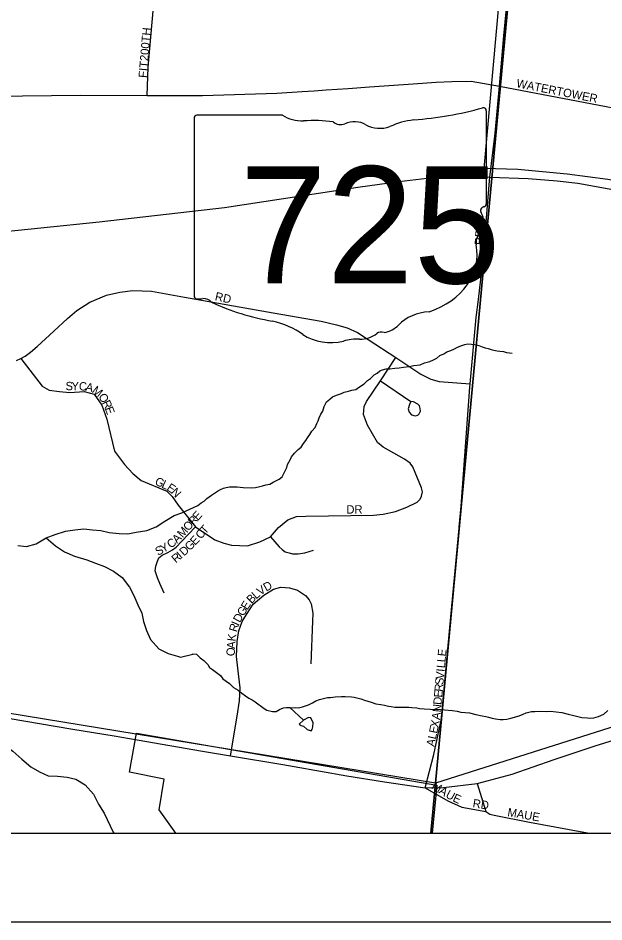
# Model space of a CAD drawing. Extents: x -209 to 4852, y 0 to 905.
# Drawn here: x 479.96 to 493.17, y 200.56 to 220.94 of the extents above; entities that cross this region are included whole.
import ezdxf

# ---------------------------------------------------------------- set-up
doc = ezdxf.new("R2010")
doc.units = 0
for name, color, linetype in [('Default', 7, 'Continuous'), ('GM_X_Airport_Location_Class_2', 7, 'Continuous'), ('GM_X_Airport_Location_Class_3', 7, 'Continuous'), ('GM_X_County_Road', 7, 'Continuous'), ('GM_X_County_ROW', 7, 'Continuous'), ('GM_X_County_Subdivision_Text', 7, 'Continuous'), ('GM_X_Major_River', 7, 'Continuous'), ('GM_X_Minor_Lake_Text', 7, 'Continuous'), ('GM_X_Minor_River', 7, 'Continuous'), ('GM_X_Township_ROW', 7, 'Continuous'), ('GM_X_Township_Subdivision', 7, 'Continuous'), ('GM_X_US_Location', 7, 'Continuous'), ('SH_Data', 7, 'Continuous')]:
    doc.layers.add(name, color=color, linetype=linetype)

msp = doc.modelspace()

# ---------------------------------------------------------------- linework, layer by layer
at = {"layer": 'Default'}
msp.add_lwpolyline([(571.768, 202.559), (571.768, 338.559), (435.768, 338.559), (435.768, 202.559)], close=True, dxfattribs=at)
at = {"layer": 'GM_X_Airport_Location_Class_2'}
for points in [[(490.715, 218.34), (490.817, 219.401), (490.916, 220.535), (491.045, 221.931), (491.084, 222.318), (491.193, 223.599), (491.258, 224.254), (491.294, 225.047), (491.344, 225.684), (491.503, 227.482), (491.719, 229.821), (491.816, 230.812), (491.902, 232.173), (491.972, 232.841), (492.107, 234.42), (492.211, 235.646), (492.234, 235.961), (492.406, 237.969), (492.444, 238.408), (492.492, 239.091), (492.554, 239.88), (492.684, 241.437), (492.748, 242.059)], [(482.867, 219.192), (482.891, 219.832), (483.012, 221.18), (483.051, 221.811), (483.115, 222.518), (483.414, 223.016), (483.719, 223.587), (483.901, 224.165), (483.955, 224.467), (484.008, 224.751), (484.166, 225.552), (484.227, 226.073), (484.211, 226.283), (484.164, 226.492), (484.106, 226.653), (484.02, 226.825), (483.378, 227.798)], [(479.389, 219.175), (481.37, 219.198), (482.867, 219.192), (484.118, 219.189), (485.792, 219.239), (486.367, 219.282), (486.638, 219.292), (486.902, 219.317), (487.399, 219.346), (487.88, 219.385), (488.871, 219.454), (489.387, 219.494), (489.74, 219.508), (490.179, 219.51), (490.817, 219.401)], [(490.817, 219.401), (493.218, 218.94), (494.328, 218.728), (494.738, 218.635), (496.006, 218.183), (496.9, 217.872), (497.945, 217.478)], [(490.596, 217.349), (490.709, 218.274), (490.715, 218.34)], [(490.466, 215.77), (490.59, 217.267), (490.596, 217.349)], [(490.339, 214.589), (490.395, 215.048), (490.462, 215.72), (490.466, 215.77)], [(479.92, 213.214), (480.02, 213.264), (480.119, 213.314), (480.24, 213.405), (480.389, 213.53), (480.766, 213.878), (481.07, 214.161), (481.28, 214.342), (481.573, 214.532), (481.953, 214.688), (482.252, 214.756), (482.542, 214.791), (482.969, 214.775), (483.711, 214.645), (485.707, 214.289), (486.791, 214.101), (487.135, 214.021), (487.378, 213.95), (487.609, 213.849), (487.856, 213.691), (488.476, 213.28), (489.044, 212.906), (489.263, 212.798), (489.452, 212.743), (490.154, 212.689)], [(490.149, 212.618), (490.154, 212.689), (490.29, 214.188), (490.339, 214.589)], [(480.02, 213.264), (480.498, 212.639), (480.659, 212.544), (480.888, 212.518), (481.123, 212.494), (481.445, 212.514), (481.672, 212.454), (481.848, 212.212), (481.962, 211.893), (482.131, 211.172), (482.358, 210.869), (482.543, 210.671), (482.731, 210.513), (483.311, 210.269), (483.435, 210.153), (483.571, 209.956), (483.962, 209.469), (484.392, 209.174), (484.597, 209.097), (484.768, 209.053), (485.131, 209.04), (485.406, 209.124), (485.648, 209.244), (485.829, 209.449), (486.041, 209.62), (486.235, 209.698), (486.444, 209.708), (487.971, 209.726), (488.189, 209.753), (488.47, 209.815), (488.723, 209.911), (488.956, 210.021), (489.027, 210.092), (489.059, 210.158), (489.081, 210.252), (489.059, 210.346), (488.859, 210.815), (488.797, 210.903), (488.676, 210.993), (488.194, 211.262), (488.06, 211.366), (487.837, 211.761), (487.749, 211.997), (487.76, 212.177), (487.815, 212.288), (488.132, 212.756), (488.476, 213.28)], [(488.132, 212.756), (488.817, 212.293), (488.782, 212.226), (488.757, 212.128), (488.778, 212.048), (488.829, 211.987), (488.913, 211.97), (488.97, 211.984), (489.003, 212.014), (489.034, 212.071), (489.027, 212.135), (489.012, 212.19), (488.971, 212.232), (488.876, 212.284), (488.817, 212.293)], [(489.904, 209.459), (489.948, 209.929), (490.149, 212.618)], [(483.255, 207.971), (483.155, 208.185), (483.104, 208.315), (483.074, 208.403), (483.052, 208.477), (483.067, 208.581), (483.1, 208.695), (483.13, 208.769), (483.207, 208.829), (483.333, 208.888), (483.44, 208.951), (483.525, 209.006), (483.644, 209.132), (483.962, 209.469)], [(489.523, 205.317), (489.523, 205.319), (489.694, 207.199), (489.902, 209.438), (489.904, 209.459)], [(485.648, 209.244), (485.848, 209.013), (485.912, 208.952), (485.979, 208.905), (486.073, 208.879), (486.15, 208.858), (486.274, 208.858), (486.425, 208.879), (486.62, 208.939)], [(484.747, 204.306), (484.9, 205.197), (484.953, 205.544), (484.969, 205.834), (484.91, 206.282), (484.882, 206.545), (484.902, 206.881), (484.933, 207.124), (485.011, 207.331), (485.107, 207.493), (485.258, 207.723), (485.498, 207.927), (485.716, 208.058), (485.885, 208.102), (486.081, 208.094), (486.259, 208.04), (486.437, 207.916), (486.524, 207.822), (486.57, 207.729), (486.604, 207.52), (486.597, 207.337), (486.561, 206.376)], [(465.549, 207.464), (466.141, 207.41), (467.118, 207.328), (468.073, 207.18), (469.095, 206.993), (471.469, 206.578), (472.345, 206.437), (473.807, 206.167), (475.627, 205.861), (476.081, 205.777), (476.333, 205.716), (477.158, 205.475), (477.625, 205.362), (478.305, 205.279), (479.151, 205.229), (479.732, 205.149), (481.19, 204.907), (482.124, 204.753), (482.646, 204.664)], [(489.138, 203.579), (489.549, 203.593), (490.308, 203.679), (491.1, 203.893), (492.046, 204.219), (492.975, 204.53), (493.728, 204.762), (494.882, 205.15), (495.421, 205.312), (495.868, 205.417), (496.317, 205.472), (496.805, 205.487), (497.219, 205.459), (497.576, 205.406), (498.004, 205.314), (498.126, 205.28)], [(489.138, 203.579), (489.335, 204.334), (489.503, 205.104), (489.523, 205.317)], [(489.138, 203.579), (489.652, 203.286), (489.969, 203.146), (490.506, 203.052)], [(490.308, 203.679), (490.506, 203.052), (490.596, 202.99), (490.694, 202.962), (491.489, 202.807), (492.635, 202.596), (492.843, 202.559)]]:
    msp.add_lwpolyline(points, dxfattribs=at)
at = {"layer": 'GM_X_County_Road'}
for points in [[(483.649, 209.779), (484.009, 209.945), (484.087, 210.004), (484.156, 210.048), (484.211, 210.107), (484.319, 210.181), (484.451, 210.269), (484.52, 210.305), (484.589, 210.334), (484.65, 210.355), (484.727, 210.368), (484.803, 210.366), (484.902, 210.364), (485.031, 210.353), (485.228, 210.348), (485.312, 210.354), (485.412, 210.374), (485.473, 210.388), (485.542, 210.409), (485.633, 210.429), (485.711, 210.473), (485.849, 210.538), (485.911, 210.59), (485.951, 210.665), (486.015, 210.8), (486.032, 210.868), (486.096, 210.98), (486.12, 211.041), (486.191, 211.13), (486.276, 211.212), (486.339, 211.263), (486.394, 211.346), (486.449, 211.413), (486.481, 211.473), (486.536, 211.547), (486.583, 211.622), (486.654, 211.704), (486.694, 211.794), (486.726, 211.854), (486.75, 211.922), (486.783, 212.005), (486.83, 212.072), (486.863, 212.178), (486.911, 212.283), (486.989, 212.342), (487.051, 212.394), (487.136, 212.437), (487.251, 212.472), (487.312, 212.501), (487.412, 212.522), (487.488, 212.55), (487.572, 212.563), (487.634, 212.607), (487.766, 212.688), (487.836, 212.762), (487.906, 212.813), (487.991, 212.895), (488.053, 212.931), (488.115, 212.983), (488.176, 213.004), (488.261, 213.025), (488.344, 213.031), (488.451, 213.043), (488.55, 213.048), (488.65, 213.069), (488.779, 213.081), (488.886, 213.101), (489.024, 213.12), (489.123, 213.163), (489.246, 213.191), (489.323, 213.234), (489.4, 213.271), (489.47, 213.33), (489.562, 213.365), (489.624, 213.409), (489.716, 213.438), (489.801, 213.481), (489.87, 213.517), (489.962, 213.553), (490.031, 213.574), (490.1, 213.588), (490.184, 213.586), (490.252, 213.576), (490.35, 213.551), (490.425, 213.527), (490.493, 213.502), (490.561, 213.485), (490.629, 213.461), (490.69, 213.452), (490.765, 213.434), (490.826, 213.425), (490.902, 213.416), (490.97, 213.399), (491.038, 213.39), (491.099, 213.381)], [(479.952, 209.045), (480.149, 209.019), (480.364, 209.083), (480.594, 209.215), (480.794, 209.295), (481.024, 209.366), (481.237, 209.4), (481.443, 209.419), (481.633, 209.4), (481.823, 209.382), (482.012, 209.34), (482.24, 209.313), (482.43, 209.309), (482.621, 209.344), (482.858, 209.385), (483.072, 209.464), (483.265, 209.597), (483.48, 209.722), (483.649, 209.779)], [(480.594, 209.215), (480.804, 209.037), (481.007, 208.904), (481.226, 208.801), (481.506, 208.719), (481.702, 208.647), (481.906, 208.575), (482.11, 208.465), (482.305, 208.325), (482.468, 208.109), (482.571, 207.917), (482.658, 207.71), (482.746, 207.519), (482.788, 207.328), (482.852, 207.13), (482.947, 206.923), (483.134, 206.714), (483.345, 206.612), (483.549, 206.547), (483.617, 206.53)], [(483.617, 206.53), (483.895, 206.596), (483.896, 206.603), (483.98, 206.593), (484.061, 206.515), (484.144, 206.452), (484.24, 206.359), (484.277, 206.297), (484.344, 206.25), (484.463, 206.156), (484.523, 206.116), (484.574, 206.039), (484.724, 205.936), (484.813, 205.843), (484.918, 205.787), (485, 205.717), (485.09, 205.654), (485.165, 205.606), (485.24, 205.566), (485.307, 205.519), (485.367, 205.479), (485.449, 205.417), (485.509, 205.369), (485.569, 205.33), (485.697, 205.304), (485.781, 205.302), (485.85, 205.346), (485.943, 205.389), (486.011, 205.395), (486.087, 205.393), (486.148, 205.384), (486.209, 205.39), (486.285, 205.388), (486.369, 205.409), (486.507, 205.451), (486.599, 205.495), (486.669, 205.546), (486.754, 205.574), (486.937, 205.615), (487.006, 205.621), (487.105, 205.634), (487.249, 205.638), (487.333, 205.644), (487.478, 205.632), (487.538, 205.623), (487.629, 205.606), (487.689, 205.589), (487.772, 205.557), (487.923, 205.515), (488.029, 205.474), (488.135, 205.457), (488.218, 205.447), (488.309, 205.422), (488.37, 205.413), (488.453, 205.403), (488.59, 205.4), (488.712, 205.404), (488.772, 205.403), (488.841, 205.393), (488.947, 205.383), (489.008, 205.374), (489.114, 205.364), (489.25, 205.353), (489.486, 205.347), (489.577, 205.337), (489.744, 205.326), (489.858, 205.307), (489.941, 205.29), (490.138, 205.27), (490.282, 205.236), (490.426, 205.202), (490.509, 205.193), (490.57, 205.176), (490.653, 205.151), (490.728, 205.134), (490.827, 205.124), (490.895, 205.122), (490.979, 205.128), (491.071, 205.156), (491.262, 205.204), (491.347, 205.24), (491.416, 205.269), (491.539, 205.304), (491.615, 205.302), (491.714, 205.307), (491.866, 205.303), (491.965, 205.309), (492.094, 205.298), (492.223, 205.279), (492.366, 205.245), (492.495, 205.212), (492.608, 205.186), (492.669, 205.17), (492.798, 205.159), (492.866, 205.149), (492.942, 205.163), (493.049, 205.191), (493.165, 205.241), (493.258, 205.322)], [(486.087, 205.393), (486.392, 205.109)], [(479.004, 205.047), (479.194, 204.861), (479.405, 204.728), (479.623, 204.572), (479.84, 204.408), (480.042, 204.23), (480.244, 204.059), (480.44, 203.941), (480.636, 203.854), (480.849, 203.842), (481.062, 203.823), (481.258, 203.774), (481.469, 203.648), (481.655, 203.44), (481.773, 203.217), (481.898, 203.01), (482.103, 202.581), (482.113, 202.559)]]:
    msp.add_lwpolyline(points, dxfattribs=at)
at = {"layer": 'GM_X_County_ROW'}
for points in [[(482.646, 204.664), (484.116, 204.411), (484.747, 204.306), (485.928, 204.109), (486.186, 204.063)], [(486.186, 204.063), (487.371, 203.853), (488.221, 203.719), (489.138, 203.579)]]:
    msp.add_lwpolyline(points, dxfattribs=at)
at = {"layer": 'GM_X_County_Subdivision_Text'}
msp.add_lwpolyline([(473.299, 215.677), (473.691, 215.687), (475.018, 215.77), (476.761, 215.889), (479.147, 216.072), (481.786, 216.344), (484.609, 216.664), (487.617, 217.122), (488.548, 217.251), (489.568, 217.369), (490.596, 217.349), (491.462, 217.317), (492.114, 217.269), (492.585, 217.215), (493.952, 216.964), (495.017, 216.815), (496.509, 216.656), (497.068, 216.614), (498.241, 216.556), (498.334, 216.552)], dxfattribs=at)
at = {"layer": 'GM_X_Major_River'}
for points in [[(486.392, 205.109), (486.295, 205.018)], [(486.295, 205.018), (486.339, 204.988), (486.396, 204.972), (486.477, 204.894)], [(486.477, 204.894), (486.568, 204.869), (486.591, 204.899), (486.608, 204.959), (486.611, 205.05), (486.56, 205.158), (486.508, 205.167), (486.392, 205.109)]]:
    msp.add_lwpolyline(points, dxfattribs=at)
at = {"layer": 'GM_X_Minor_Lake_Text'}
msp.add_lwpolyline([(435.768, 263.429), (435.768, 202.559), (529.706, 202.559)], dxfattribs=at)
at = {"layer": 'GM_X_Minor_River'}
for points in [[(491.244, 223.785), (511.895, 231.246), (509.934, 210.211), (489.369, 203.687)], [(468.884, 227.907), (491.244, 223.785), (489.369, 203.687), (467.047, 207.341)], [(489.266, 202.559), (509.208, 202.559), (509.934, 210.211), (489.369, 203.687)], [(466.582, 202.559), (489.266, 202.559), (489.369, 203.687), (467.047, 207.341)]]:
    msp.add_lwpolyline(points, close=True, dxfattribs=at)
at = {"layer": 'GM_X_Township_Subdivision'}
for p, q in [((490.518, 216.75), (490.518, 218.844)), ((483.927, 218.676), (483.927, 214.673)), ((485.922, 218.745), (483.992, 218.745)), ((490.518, 216.751), (490.518, 216.75))]:
    msp.add_line(p, q, dxfattribs=at)
for centre, major_axis, start_param, end_param in [((488.17, 224.201), (6.99, 0), 4.814394, 5.042369), ((490.445, 218.853), (0.0734, 0), 6.141152, 7.989035), ((484.002, 218.684), (0.0764, 0), 1.712693, 3.28349), ((486.382, 219.209), (0.741, 0), 4.042523, 4.731795), ((489.062, 217.522), (1.406, 0), 1.699011, 2.107814), ((486.627, 216.498), (2.659, 0), 1.404758, 1.657858), ((487.231, 218.705), (0.214, 0), 3.836095, 5.185415), ((487.545, 218.243), (0.444, 0), 0.950623, 2.079405), ((488.118, 218.877), (0.534, 0), 4.081561, 5.145723), ((490.502, 216.597), (0.114, 0), 1.883978, 3.671073), ((490.44, 216.742), (0.0785, 0), 5.05454, 6.418171), ((489.779, 216.332), (0.682, 0), 5.934695, 6.695948), ((490.781, 215.874), (0.496, 0), 2.387724, 3.262537), ((488.562, 215.608), (1.748, 0), 5.101752, 6.440018), ((484.003, 214.665), (0.077, 0), 3.00124, 4.508301), ((484.015, 215.074), (0.588, 0), 4.665946, 4.897461), ((484.135, 214.443), (0.212, 0), 0.519207, 1.627899), ((486.811, 218.039), (5.048, 0), 4.195997, 4.488961), ((489.299, 213.55), (0.958, 0), 1.647645, 2.488434), ((485.306, 212.875), (1.579, 0), 0.823519, 1.323587), ((488.086, 214.286), (0.565, 0), 4.937069, 5.64225), ((487.015, 214.423), (1.002, 0), 4.026481, 4.996735), ((487.667, 214.123), (0.534, 0), 4.691044, 5.507374), ((488.15, 213.735), (0.15, 0), 1.147584, 2.315152), ((487.594, 213.039), (0.824, 0), 1.495662, 1.94098)]:
    msp.add_ellipse(centre, major_axis=major_axis, ratio=0.8, start_param=start_param, end_param=end_param, dxfattribs=at)
at = {"layer": 'GM_X_US_Location'}
for points in [[(501.258, 226.141), (501.506, 219.364), (501.183, 217.585), (500.991, 216.433), (499.907, 216.807), (498.977, 216.645), (498.265, 216.691), (497.242, 216.774), (496.333, 216.817), (495.357, 216.96), (494.328, 217.112), (493.255, 217.295), (492.339, 217.414), (491.226, 217.522), (490.467, 217.547), (491.016, 223.648)], [(505.799, 219.096), (501.183, 217.585), (500.991, 216.433), (499.907, 216.807), (498.977, 216.645), (498.265, 216.691), (497.242, 216.774), (496.333, 216.817), (495.357, 216.96), (494.328, 217.112), (493.255, 217.295), (492.339, 217.414), (491.226, 217.522), (490.467, 217.547), (491.016, 223.648)], [(435.768, 202.559), (483.514, 202.559), (483.138, 203.084), (483.253, 203.781), (482.472, 203.932), (482.628, 204.817), (489.403, 203.645), (489.298, 202.559), (499.003, 202.559)]]:
    msp.add_lwpolyline(points, dxfattribs=at)
at = {"layer": 'SH_Data'}
for p, q in [((435.768, 202.559), (571.768, 202.559)), ((433.768, 200.559), (573.768, 200.559))]:
    msp.add_line(p, q, dxfattribs=at)

# ---------------------------------------------------------------- texts
at = {"layer": 'GM_X_Airport_Location_Class_3'}
for s, height, rotation, p in [('FIT200TH', 0.1894, 85.2351, (482.86, 219.58)), ('WATERTOWER', 0.1894, 348.9169, (491.185, 219.379)), ('RD', 0.1894, 86.989, (490.443, 215.813)), ('RD', 0.1894, 347.4789, (484.385, 214.577)), ('S', 0.189, 359.3443, (481.027, 212.546)), ('Y', 0.189, 359.3224, (481.161, 212.545)), ('C', 0.189, 357.5221, (481.326, 212.543)), ('A', 0.189, 346.9923, (481.467, 212.538)), ('M', 0.189, 322.3359, (481.61, 212.509)), ('O', 0.189, 304.2598, (481.757, 212.399)), ('R', 0.189, 295.2619, (481.847, 212.268)), ('E', 0.189, 290.6296, (481.91, 212.136)), ('G', 0.189, 335.3119, (483.025, 210.427)), ('L', 0.189, 335.3164, (483.177, 210.357)), ('E', 0.189, 325.8629, (483.291, 210.306)), ('N', 0.189, 314.1191, (483.393, 210.237)), ('DR', 0.1894, 0, (487.361, 209.763)), ('R', 0.189, 48.3685, (483.911, 209.481)), ('E', 0.189, 48.3797, (484.011, 209.593)), ('M', 0.189, 48.0179, (483.666, 209.207)), ('O', 0.189, 48.3815, (483.8, 209.356)), ('T', 0.189, 47.9197, (484.179, 209.285)), ('A', 0.189, 45.2697, (483.542, 209.081)), ('E', 0.189, 46.9095, (483.951, 209.037)), ('C', 0.189, 47.8934, (484.078, 209.174)), ('Y', 0.189, 28.6823, (483.229, 208.873)), ('C', 0.189, 37.7378, (483.403, 208.971)), ('G', 0.189, 44.8878, (483.828, 208.914)), ('S', 0.189, 28.6671, (483.112, 208.809)), ('R', 0.189, 40.185, (483.515, 208.639)), ('I', 0.189, 40.8454, (483.631, 208.737)), ('D', 0.189, 42.6267, (483.699, 208.796)), ('V', 0.189, 35.7028, (485.422, 207.909)), ('D', 0.189, 29.7232, (485.553, 208.003)), ('B', 0.189, 45.0687, (485.221, 207.721)), ('L', 0.189, 40.6102, (485.324, 207.825)), ('G', 0.189, 58.1777, (485.039, 207.436)), ('E', 0.189, 57.6587, (485.126, 207.577)), ('D', 0.189, 61.4017, (484.96, 207.292)), ('R', 0.189, 73.5543, (484.889, 207.082)), ('I', 0.189, 66.4282, (484.929, 207.22)), ('K', 0.189, 82.7909, (484.861, 206.875)), ('A', 0.189, 86.785, (484.852, 206.712)), ('O', 0.189, 86.8068, (484.842, 206.546)), ('E', 0.189, 84.7734, (489.607, 206.54)), ('L', 0.189, 84.7719, (489.595, 206.407)), ('V', 0.189, 84.7462, (489.56, 206.025)), ('I', 0.189, 84.7462, (489.575, 206.191)), ('L', 0.189, 84.7462, (489.583, 206.274)), ('S', 0.189, 84.7462, (489.547, 205.893)), ('R', 0.189, 84.7704, (489.534, 205.743)), ('D', 0.189, 84.7555, (489.506, 205.445)), ('E', 0.189, 84.7719, (489.522, 205.611)), ('N', 0.189, 84.7331, (489.491, 205.279)), ('A', 0.189, 83.2203, (489.471, 205.108)), ('E', 0.189, 77.8594, (489.406, 204.795)), ('X', 0.189, 78.4744, (489.435, 204.927)), ('L', 0.189, 77.8594, (489.378, 204.665)), ('A', 0.189, 77.8671, (489.343, 204.502)), ('M', 0.189, 328.0834, (489.264, 203.574)), ('A', 0.189, 328.0803, (489.433, 203.469)), ('U', 0.189, 331.1791, (489.585, 203.375)), ('E', 0.189, 335.1705, (489.744, 203.288)), ('RD', 0.1894, 351.0327, (490.2, 203.146)), ('MAUE', 0.1894, 350.3113, (490.984, 202.946))]:
    msp.add_text(s, height=height, rotation=rotation, dxfattribs=at).set_placement(p)
at = {"layer": 'GM_X_Township_ROW'}
for s in ['s', 'r']:
    msp.add_text(s, height=0.00379, dxfattribs=at).set_placement((487.149, 216.409))
msp.add_text('725', height=0.00379, rotation=0, dxfattribs=at).set_placement((485.811, 216.133))
at = {"layer": 'GM_X_Township_Subdivision'}
msp.add_text('725', height=2.6367, dxfattribs=at).set_placement((484.957, 214.956))

doc.saveas('drawing.dxf')
